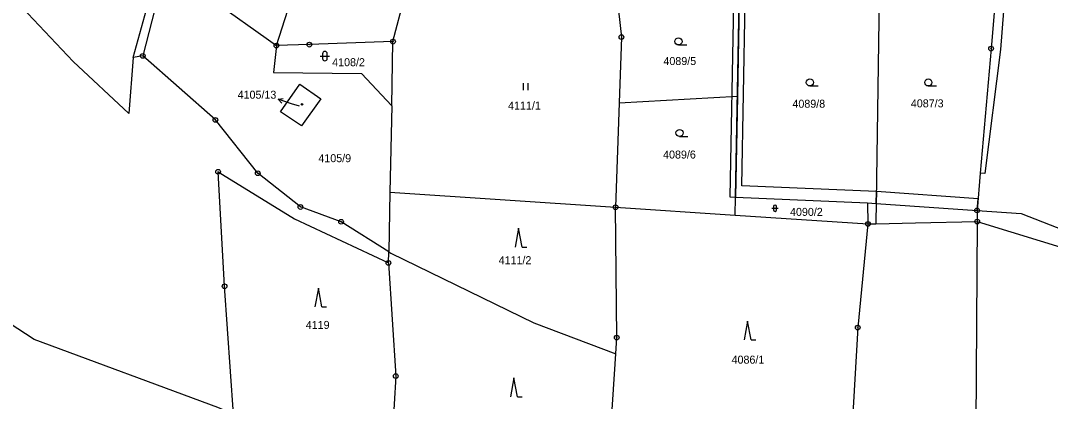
# Model space of a CAD drawing. Extents: x -644096 to -634268, y -1141430 to -1133463.
# Drawn here: x -640815.2 to -640596.4, y -1136988.4 to -1136907.4 of the extents above; entities that cross this region are included whole.
import ezdxf

# ---------------------------------------------------------------- set-up
doc = ezdxf.new("R2010")
doc.units = 0
for name, color, linetype in [('_CIVIL_CONSTRUCTION', 7, 'Continuous'), ('B_Hranice _3D', 7, 'Continuous'), ('M_Svah_Zarez', 7, 'Continuous'), ('svrsek_osa_sjezdy', 7, 'Continuous'), ('svrsek_osa_VRT', 7, 'Continuous'), ('svrsek_popisy_VRT', 7, 'Continuous'), ('terminal_VRT', 7, 'Continuous')]:
    doc.layers.add(name, color=color, linetype=linetype)

msp = doc.modelspace()

# ---------------------------------------------------------------- linework, layer by layer
at = {"layer": '_CIVIL_CONSTRUCTION'}
for centre, radius in [((-640736.04, -1136911.88), 0.5), ((-640687.49, -1136910.9), 0.5), ((-640687.49, -1136910.9), 0.0303), ((-640760.82, -1136912.73), 0.5), ((-640760.82, -1136912.73), 0.0303), ((-640753.8, -1136912.52), 0.5), ((-640753.8, -1136912.52), 0.0303), ((-640736.04, -1136911.88), 0.0303), ((-640608.97, -1136913.37), 0.5), ((-640608.97, -1136913.37), 0.0303), ((-640789.2, -1136914.91), 0.5), ((-640789.2, -1136914.91), 0.0303), ((-640773.77, -1136928.53), 0.5), ((-640773.77, -1136928.53), 0.0303), ((-640773.2, -1136939.56), 0.5), ((-640773.2, -1136939.56), 0.0303), ((-640764.77, -1136939.87), 0.5), ((-640764.77, -1136939.87), 0.0303), ((-640755.7, -1136947.04), 0.5), ((-640755.7, -1136947.04), 0.0303), ((-640688.75, -1136947.08), 0.5), ((-640688.75, -1136947.08), 0.0303), ((-640611.95, -1136947.77), 0.5), ((-640611.95, -1136947.77), 0.0303), ((-640747.06, -1136950.19), 0.5), ((-640747.06, -1136950.19), 0.0303), ((-640635.12, -1136950.64), 0.5), ((-640635.12, -1136950.64), 0.0303), ((-640611.92, -1136950.14), 0.5), ((-640611.92, -1136950.14), 0.0303), ((-640737, -1136958.94), 0.5), ((-640737, -1136958.94), 0.0303), ((-640771.83, -1136963.9), 0.5), ((-640771.83, -1136963.9), 0.0303), ((-640637.3, -1136972.69), 0.5), ((-640637.3, -1136972.69), 0.0303), ((-640688.5, -1136974.82), 0.5), ((-640688.5, -1136974.82), 0.0303), ((-640735.45, -1136982.99), 0.5), ((-640735.45, -1136982.99), 0.0303)]:
    msp.add_circle(centre, radius, dxfattribs=at)
at = {"layer": 'B_Hranice _3D'}
for points in [[(-640661.89, -1136942.51), (-640661.22, -1136903.41), (-640661.4, -1136899.59), (-640662.66, -1136899.5), (-640662.85, -1136895.49), (-640661.54, -1136896.62), (-640662.53, -1136875.93), (-640663.8, -1136875.84), (-640664.2, -1136867.55), (-640664.3, -1136865.46), (-640665.56, -1136865.55), (-640663.72, -1136903.59), (-640662.47, -1136903.5), (-640662.84, -1136923.5), (-640663.24, -1136944.95), (-640635.22, -1136946.14), (-640633.36, -1136946.27), (-640633.32, -1136943.76)], [(-640663.24, -1136944.95), (-640662.47, -1136903.5), (-640663.72, -1136903.59), (-640664.49, -1136944.9)], [(-640633.32, -1136943.76), (-640633.36, -1136946.27), (-640611.95, -1136947.77), (-640611.73, -1136945.3)]]:
    msp.add_lwpolyline(points, close=True, dxfattribs=at)
at = {"layer": 'M_Svah_Zarez'}
msp.add_circle((-640755.36, -1136925.22), 0.175, dxfattribs=at)
at = {"layer": 'svrsek_osa_sjezdy'}
for p, q in [((-640675.38, -1136912.59), (-640673.63, -1136912.59)), ((-640751.52, -1136914.96), (-640749.52, -1136914.96)), ((-640751.02, -1136914.46), (-640751.02, -1136915.46)), ((-640750.02, -1136915.46), (-640750.02, -1136914.46)), ((-640708.3, -1136922.18), (-640708.3, -1136920.68)), ((-640707.3, -1136922.18), (-640707.3, -1136920.68)), ((-640647.47, -1136921.31), (-640645.72, -1136921.31)), ((-640622.3, -1136921.31), (-640620.55, -1136921.31)), ((-640675.16, -1136932.04), (-640673.41, -1136932.04)), ((-640655.53, -1136947.29), (-640654.19, -1136947.29)), ((-640655.2, -1136946.96), (-640655.2, -1136947.63)), ((-640654.53, -1136947.63), (-640654.53, -1136946.96)), ((-640709.36, -1136951.56), (-640710.11, -1136955.56)), ((-640708.61, -1136955.56), (-640709.36, -1136951.56)), ((-640708.61, -1136955.56), (-640707.61, -1136955.56)), ((-640751.89, -1136964.29), (-640752.64, -1136968.29)), ((-640751.14, -1136968.29), (-640751.89, -1136964.29)), ((-640751.14, -1136968.29), (-640750.14, -1136968.29)), ((-640660.71, -1136971.3), (-640661.46, -1136975.3)), ((-640659.96, -1136975.3), (-640660.71, -1136971.3)), ((-640659.96, -1136975.3), (-640658.96, -1136975.3)), ((-640710.33, -1136983.38), (-640711.08, -1136987.38)), ((-640709.58, -1136987.38), (-640710.33, -1136983.38)), ((-640709.58, -1136987.38), (-640708.58, -1136987.38))]:
    msp.add_line(p, q, dxfattribs=at)
for centre in [(-640675.38, -1136911.84), (-640647.47, -1136920.56), (-640622.3, -1136920.56), (-640675.16, -1136931.29)]:
    msp.add_circle(centre, 0.75, dxfattribs=at)
for centre, radius, start, end in [((-640750.52, -1136914.46), 0.5, 0, 180), ((-640750.52, -1136915.46), 0.5, 180, 359.9879), ((-640654.86, -1136946.96), 0.335, 0, 180), ((-640654.86, -1136947.63), 0.335, 180, 359.9879)]:
    msp.add_arc(centre, radius, start, end, dxfattribs=at)
at = {"layer": 'svrsek_popisy_VRT'}
for p, q in [((-640760.47, -1136924.14), (-640759.37, -1136923.98)), ((-640757.62, -1136925.07), (-640760.47, -1136924.14)), ((-640760.47, -1136924.14), (-640759.68, -1136924.93)), ((-640755.87, -1136925.63), (-640757.62, -1136925.07))]:
    msp.add_line(p, q, dxfattribs=at)
at = {"layer": 'terminal_VRT'}
for p, q in [((-640791.27, -1136915.24), (-640784.49, -1136890.79)), ((-640784.35, -1136895.84), (-640789.2, -1136914.91)), ((-640736.04, -1136911.88), (-640731.98, -1136896.1)), ((-640782.2, -1136897.39), (-640760.82, -1136912.73)), ((-640632.72, -1136901.62), (-640633.42, -1136950.6)), ((-640662.84, -1136923.5), (-640662.47, -1136903.5)), ((-640736.32, -1136925.55), (-640736.04, -1136911.88)), ((-640789.2, -1136914.91), (-640791.27, -1136915.24)), ((-640687.98, -1136924.89), (-640662.84, -1136923.5)), ((-640663.24, -1136944.95), (-640662.84, -1136923.5)), ((-640736.32, -1136925.55), (-640736.69, -1136943.9)), ((-640687.98, -1136924.89), (-640688.75, -1136947.08)), ((-640611.25, -1136939.82), (-640611.95, -1136947.77)), ((-640736.69, -1136943.9), (-640736.95, -1136956.6)), ((-640736.69, -1136943.9), (-640688.75, -1136947.08)), ((-640663.31, -1136948.77), (-640663.24, -1136944.95)), ((-640688.75, -1136947.08), (-640663.31, -1136948.77)), ((-640611.95, -1136947.77), (-640611.92, -1136950.14)), ((-640663.31, -1136948.77), (-640635.12, -1136950.64)), ((-640635.12, -1136950.64), (-640633.42, -1136950.6)), ((-640611.92, -1136950.14), (-640612.29, -1137003.24)), ((-640611.92, -1136950.14), (-640569.72, -1136963.13)), ((-640737, -1136958.94), (-640736.95, -1136956.6)), ((-640691.74, -1137024.41), (-640688.72, -1136978.3))]:
    msp.add_line(p, q, dxfattribs=at)
for points in [[(-640597.27, -1136836.01), (-640600.79, -1136852.65), (-640604.31, -1136879.97), (-640606.98, -1136913.54), (-640610.26, -1136939.91), (-640611.25, -1136939.82)], [(-640791.27, -1136915.24), (-640792.2, -1136927.19), (-640803.98, -1136916.09), (-640824.56, -1136894.31), (-640832.55, -1136883.01), (-640842.96, -1136880.23)], [(-640760.82, -1136912.73), (-640755.32, -1136895.65), (-640752.72, -1136886.26)], [(-640769.91, -1136991.12), (-640773.25, -1136989.7), (-640812.25, -1136975.25), (-640849.5, -1136950.9), (-640903.92, -1136906.75), (-640907.49, -1136900.22)], [(-640608.1, -1136903.18), (-640608.97, -1136913.37), (-640611.25, -1136939.82)], [(-640688.11, -1136905.33), (-640687.49, -1136910.9), (-640687.98, -1136924.89)], [(-640760.82, -1136912.73), (-640761.46, -1136918.41), (-640742.73, -1136918.63), (-640736.32, -1136925.55)], [(-640736.04, -1136911.88), (-640753.8, -1136912.52), (-640760.82, -1136912.73)], [(-640736.95, -1136956.6), (-640747.06, -1136950.19), (-640755.7, -1136947.04), (-640764.77, -1136939.87), (-640773.77, -1136928.53), (-640789.2, -1136914.91)], [(-640755.81, -1136920.94), (-640751.4, -1136924.01), (-640755.51, -1136929.79), (-640759.94, -1136926.8), (-640755.81, -1136920.94)], [(-640769.91, -1136991.12), (-640771.83, -1136963.9), (-640773.2, -1136939.56), (-640756.95, -1136949.57), (-640737, -1136958.94)], [(-640663.24, -1136944.95), (-640635.22, -1136946.14), (-640635.12, -1136950.64)], [(-640688.72, -1136978.3), (-640688.5, -1136974.82), (-640688.75, -1136947.08)], [(-640611.95, -1136947.77), (-640602.58, -1136948.43), (-640569.56, -1136961.34)], [(-640635.12, -1136950.64), (-640637.3, -1136972.69), (-640638.55, -1136994.65)], [(-640633.42, -1136950.6), (-640625, -1136950.43), (-640611.92, -1136950.14)], [(-640736.95, -1136956.6), (-640736.49, -1136956.89), (-640706.12, -1136971.65), (-640688.72, -1136978.3)], [(-640737, -1136958.94), (-640735.45, -1136982.99), (-640736.12, -1136994.95)]]:
    msp.add_lwpolyline(points, dxfattribs=at)

# ---------------------------------------------------------------- texts
at = {"layer": 'svrsek_osa_VRT'}
for s, p in [('4108/2', (-640748.96, -1136917.1)), ('4089/5', (-640678.58, -1136916.85)), ('4105/13', (-640769.05, -1136924.01)), ('4111/1', (-640711.58, -1136926.31)), ('4089/8', (-640651.17, -1136925.93)), ('4087/3', (-640626.01, -1136925.85)), ('4089/6', (-640678.65, -1136936.74)), ('4105/9', (-640751.89, -1136937.51)), ('4090/2', (-640651.68, -1136948.93)), ('4111/2', (-640713.59, -1136959.2)), ('4119', (-640754.57, -1136972.97)), ('4086/1', (-640664.1, -1136980.35))]:
    msp.add_text(s, height=1.7, dxfattribs=at).set_placement(p)

doc.saveas('drawing.dxf')
